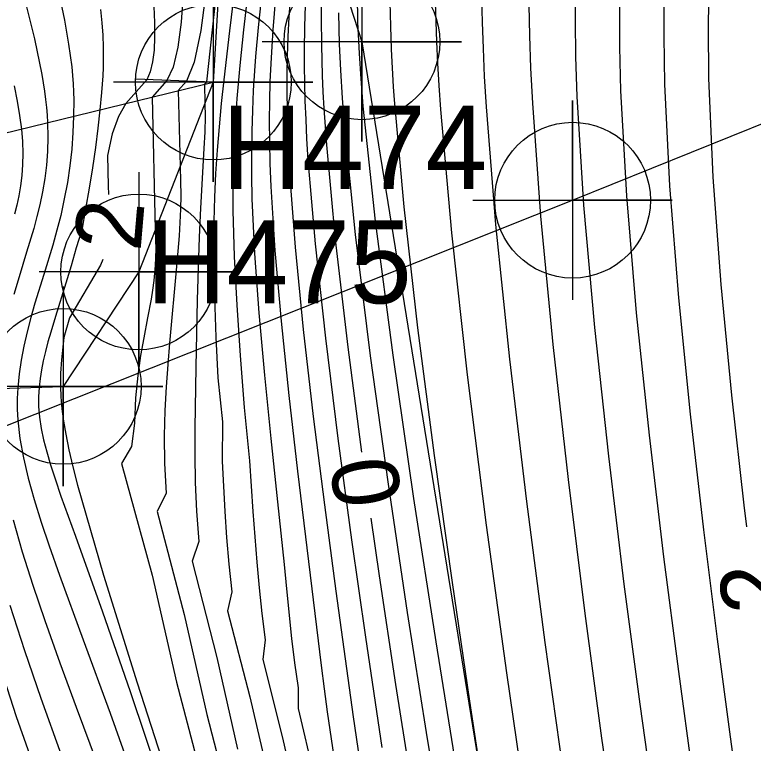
# Model space of a CAD drawing. Extents: x 2602990 to 2605851, y 618069 to 619180.
# Drawn here: x 2604066.62 to 2604088.85, y 618694.86 to 618716.78 of the extents above; entities that cross this region are included whole.
import ezdxf

# ---------------------------------------------------------------- set-up
doc = ezdxf.new("R2010")
doc.units = 0
for name, color, linetype in [('DTM Contours Major', 7, 'Continuous'), ('DTM Contours Major Text', 7, 'Continuous'), ('DTM Contours Minor', 7, 'Continuous'), ('Exist DTM Breakline', 7, 'Continuous'), ('Exist DTM Breakline Cogo Number', 7, 'Continuous'), ('Exist DTM Breakline Cogo Point CELL', 7, 'Continuous'), ('Exist DTM Breakline Underwater', 7, 'Continuous'), ('Exist DTM Regular Point Underwater CELL', 7, 'Continuous'), ('Exist Structure Major Deck Tunnel Box Culvert', 7, 'Continuous'), ('Exist Structure Major Deck Tunnel Box Culvert Cogo Point CELL', 7, 'Continuous'), ('PH Exist DTM Breakline', 7, 'Continuous')]:
    doc.layers.add(name, color=color, linetype=linetype)

# ---------------------------------------------------------------- blocks, each defined once
blk = doc.blocks.new('EXIST DTM BREAKLINE COGO POINT')
at = {"layer": 'Exist DTM Breakline Cogo Point CELL'}
blk.add_lwpolyline([(0, 0.06), (0, -0.06), (0, 0), (0.06, 0), (-0.06, 0)], dxfattribs=at)
blk.add_circle((0, 0), 0.04688, dxfattribs=at)
blk = doc.blocks.new('EXIST DTM REGULAR POINT UNDERWATER')
at = {"layer": 'Exist DTM Regular Point Underwater CELL'}
blk.add_lwpolyline([(0, 0.06), (0, -0.06), (0, 0), (0.06, 0), (-0.06, 0)], dxfattribs=at)
blk.add_circle((0, 0), 0.04688, dxfattribs=at)
blk = doc.blocks.new('EXIST STRUCTURE MAJOR DECK TUNNEL BOX CULVERT COGO POINT')
at = {"layer": 'Exist Structure Major Deck Tunnel Box Culvert Cogo Point CELL'}
blk.add_lwpolyline([(-0.06, 0), (0.06, 0), (0, 0), (0, 0.06), (0, -0.06)], dxfattribs=at)
blk.add_circle((0, 0), 0.04688, dxfattribs=at)

msp = doc.modelspace()

# ---------------------------------------------------------------- linework, layer by layer
at = {"layer": 'DTM Contours Major'}
for points in [[(2604087.516, 618717.856), (2604087.491, 618716.426), (2604087.502, 618714.865), (2604087.63, 618711.892), (2604087.873, 618708.666), (2604088.198, 618705.329), (2604088.57, 618702.02), (2604088.65, 618701.366)], [(2604075.856, 618717.407), (2604075.845, 618716.662), (2604075.85, 618715.86), (2604075.876, 618714.95), (2604075.897, 618714.463), (2604075.925, 618713.954), (2604075.959, 618713.42), (2604076, 618712.86), (2604076.268, 618710.011), (2604076.646, 618706.777), (2604077.062, 618703.615)], [(2604070.802, 618717.028), (2604070.826, 618716.546), (2604070.83, 618716.105), (2604070.812, 618715.709), (2604070.768, 618715.361), (2604070.698, 618715.065), (2604070.597, 618714.824), (2604069.968, 618714.109), (2604069.746, 618713.712), (2604069.554, 618713.197), (2604069.411, 618712.546), (2604069.437, 618711.634), (2604069.443, 618711.37)], [(2604069.275, 618709.413), (2604069.199, 618709.244), (2604068.264, 618707.663), (2604068.102, 618707.062), (2604068.023, 618706.395), (2604067.998, 618705.995), (2604067.995, 618705.593), (2604068.009, 618705.277), (2604068.04, 618704.92), (2604068.089, 618704.55), (2604068.155, 618704.162), (2604068.251, 618703.687), (2604068.37, 618703.175), (2604068.51, 618702.624), (2604069.289, 618699.915), (2604070.309, 618696.675), (2604071.454, 618693.131)], [(2604077.341, 618701.634), (2604077.589, 618699.897), (2604078.082, 618696.622), (2604078.632, 618693.146)]]:
    msp.add_lwpolyline(points, dxfattribs=at)
at = {"layer": 'DTM Contours Minor'}
for points in [[(2604073.845, 618719.255), (2604073.508, 618716.321), (2604073.396, 618715.251), (2604073.309, 618714.26), (2604073.263, 618713.617), (2604073.227, 618712.964), (2604073.201, 618712.295), (2604073.188, 618711.605), (2604073.189, 618710.889), (2604073.226, 618709.507), (2604073.301, 618708.044), (2604073.405, 618706.522), (2604073.528, 618704.964), (2604073.687, 618703.355), (2604073.785, 618701.831), (2604073.907, 618700.303), (2604073.976, 618699.536), (2604074.057, 618698.759), (2604074.155, 618697.965), (2604074.089, 618697.372), (2604074.668, 618695.064), (2604075.171, 618692.872)], [(2604072.84, 618718.91), (2604072.393, 618714.759), (2604072.329, 618714.687), (2604072.343, 618714.107), (2604072.35, 618713.714), (2604072.34, 618713.259), (2604072.316, 618712.749), (2604072.213, 618710.961), (2604072.172, 618710.081), (2604072.138, 618709.157), (2604072.111, 618708.196), (2604072.069, 618706.174), (2604072.042, 618704.338), (2604072.04, 618703.534), (2604072.054, 618702.704), (2604072.091, 618701.839), (2604072.16, 618700.932), (2604071.962, 618700.34), (2604072.701, 618697.439), (2604073.326, 618694.681)], [(2604073.393, 618718.853), (2604073.086, 618716.291), (2604072.914, 618714.824), (2604072.838, 618714.107), (2604072.77, 618713.402), (2604072.712, 618712.701), (2604072.665, 618712), (2604072.631, 618711.291), (2604072.61, 618710.57), (2604072.606, 618709.442), (2604072.63, 618708.276), (2604072.675, 618707.078), (2604072.733, 618705.854), (2604072.878, 618704.528), (2604072.864, 618703.348), (2604072.943, 618701.833), (2604072.994, 618701.052), (2604073.062, 618700.248), (2604073.152, 618699.413), (2604073.024, 618698.841), (2604073.696, 618696.256), (2604074.264, 618693.798)], [(2604071.686, 618717.432), (2604071.631, 618716.555), (2604071.533, 618715.8), (2604071.389, 618715.204), (2604071.196, 618714.802), (2604070.755, 618714.302), (2604070.852, 618710.311), (2604070.861, 618710.009), (2604070.863, 618709.73), (2604070.858, 618709.471), (2604070.846, 618709.228), (2604070.828, 618708.998), (2604070.805, 618708.777), (2604070.767, 618708.495), (2604070.723, 618708.218), (2604070.619, 618707.659), (2604070.502, 618707.059), (2604070.407, 618706.522), (2604070.322, 618705.921), (2604070.259, 618705.246), (2604070.23, 618704.486), (2604070.131, 618703.791), (2604069.835, 618703.274), (2604070.76, 618699.914), (2604071.491, 618696.69), (2604072.399, 618693.21)], [(2604072.382, 618717.535), (2604072.217, 618716.3), (2604072.019, 618715.347), (2604071.795, 618714.781), (2604071.542, 618714.494), (2604071.598, 618712.209), (2604071.614, 618711.766), (2604071.616, 618711.341), (2604071.608, 618710.929), (2604071.59, 618710.526), (2604071.565, 618710.128), (2604071.49, 618709.199), (2604071.282, 618706.899), (2604071.228, 618706.252), (2604071.178, 618705.585), (2604071.138, 618704.872), (2604071.119, 618704.106), (2604071.128, 618703.279), (2604071.176, 618702.383), (2604070.912, 618701.832), (2604071.719, 618698.735), (2604072.403, 618695.726), (2604073.228, 618692.542)], [(2604077.905, 618717.53), (2604077.926, 618716.437), (2604077.952, 618715.741), (2604078.015, 618714.613), (2604078.043, 618714.213), (2604078.331, 618711), (2604078.748, 618707.36), (2604079.247, 618703.518), (2604079.782, 618699.696), (2604080.308, 618696.119), (2604080.78, 618693.01)], [(2604083.48, 618717.617), (2604083.484, 618716.611), (2604083.502, 618715.516), (2604083.541, 618714.323), (2604083.744, 618711.047), (2604084.072, 618707.366), (2604084.489, 618703.493), (2604084.955, 618699.644), (2604085.431, 618696.035), (2604085.881, 618692.879), (2604086.144, 618691.154), (2604086.271, 618690.376), (2604086.398, 618689.643), (2604086.528, 618688.947), (2604086.661, 618688.28), (2604086.804, 618687.625), (2604087.032, 618686.661), (2604087.113, 618686.34), (2604087.437, 618685.126), (2604087.783, 618683.903), (2604088.479, 618681.474), (2604088.801, 618680.291), (2604089.086, 618679.144)], [(2604086.162, 618717.447), (2604086.153, 618716.129), (2604086.176, 618714.689), (2604086.327, 618711.626), (2604086.596, 618708.262), (2604086.949, 618704.76), (2604087.35, 618701.283), (2604087.763, 618697.992), (2604088.154, 618695.05), (2604088.448, 618692.927), (2604088.591, 618691.965), (2604088.738, 618691.05), (2604088.894, 618690.167)], [(2604066.921, 618717.219), (2604067.217, 618716.055), (2604067.439, 618714.982), (2604067.519, 618714.474), (2604067.549, 618714.23), (2604067.574, 618713.992), (2604067.593, 618713.759), (2604067.606, 618713.532), (2604067.616, 618713.09), (2604067.605, 618712.664), (2604067.575, 618712.251), (2604067.526, 618711.848), (2604067.459, 618711.453), (2604067.377, 618711.062), (2604067.29, 618710.706), (2604067.192, 618710.351), (2604066.976, 618709.633), (2604066.75, 618708.895), (2604066.595, 618708.359)], [(2604067.955, 618717.387), (2604068.114, 618716.62), (2604068.243, 618715.894), (2604068.335, 618715.207), (2604068.359, 618714.953), (2604068.377, 618714.703), (2604068.389, 618714.456), (2604068.395, 618714.212), (2604068.393, 618713.724), (2604068.372, 618713.232), (2604068.334, 618712.735), (2604068.278, 618712.235), (2604068.204, 618711.735), (2604068.112, 618711.236), (2604068.003, 618710.74), (2604067.888, 618710.291), (2604067.763, 618709.846), (2604067.494, 618708.965), (2604067.227, 618708.096), (2604067.104, 618707.665), (2604066.992, 618707.236), (2604066.893, 618706.81), (2604066.812, 618706.387), (2604066.749, 618705.968), (2604066.709, 618705.553), (2604066.694, 618705.231), (2604066.696, 618704.908), (2604066.713, 618704.581), (2604066.777, 618704.024), (2604066.882, 618703.442), (2604067.027, 618702.833), (2604067.206, 618702.192), (2604067.418, 618701.514), (2604067.66, 618700.797), (2604067.971, 618699.917), (2604068.683, 618697.971), (2604069.494, 618695.76), (2604069.928, 618694.548)], [(2604074.033, 618717.26), (2604073.945, 618716.391), (2604073.87, 618715.525), (2604073.838, 618715.088), (2604073.801, 618714.498), (2604073.772, 618713.895), (2604073.752, 618713.272), (2604073.743, 618712.624), (2604073.746, 618711.949), (2604073.761, 618711.24), (2604073.84, 618709.589), (2604073.97, 618707.806), (2604074.137, 618705.936), (2604074.327, 618704.025), (2604074.525, 618702.118), (2604074.73, 618700.239), (2604074.796, 618699.5), (2604074.955, 618698.012), (2604075.045, 618697.272), (2604075.147, 618696.528), (2604075.152, 618695.907), (2604075.625, 618693.894)], [(2604074.468, 618717.318), (2604074.387, 618716.329), (2604074.354, 618715.825), (2604074.326, 618715.309), (2604074.303, 618714.756), (2604074.288, 618714.183), (2604074.283, 618713.587), (2604074.286, 618712.962), (2604074.301, 618712.305), (2604074.328, 618711.612), (2604074.45, 618709.681), (2604074.636, 618707.561), (2604074.87, 618705.325), (2604075.13, 618703.046), (2604075.839, 618697.199), (2604075.929, 618696.496), (2604076.024, 618695.803), (2604076.226, 618694.444)], [(2604074.908, 618717.26), (2604074.873, 618716.702), (2604074.844, 618716.126), (2604074.824, 618715.528), (2604074.814, 618715.007), (2604074.811, 618714.464), (2604074.817, 618713.896), (2604074.831, 618713.299), (2604074.855, 618712.669), (2604074.889, 618712.003), (2604075.057, 618709.78), (2604075.303, 618707.307), (2604075.606, 618704.688), (2604075.941, 618702.03), (2604076.284, 618699.437), (2604076.803, 618695.65), (2604076.993, 618694.36)], [(2604076.923, 618717.4), (2604076.941, 618716.556), (2604076.985, 618715.607), (2604077.036, 618714.849), (2604077.102, 618714.028), (2604077.472, 618710.57), (2604078, 618706.535), (2604078.627, 618702.217), (2604079.293, 618697.908), (2604079.937, 618693.902)], [(2604080.669, 618717.287), (2604080.688, 618716.55), (2604080.715, 618715.761), (2604080.754, 618714.916), (2604080.806, 618714.009), (2604081.091, 618710.465), (2604081.51, 618706.412), (2604082.019, 618702.129), (2604082.574, 618697.89), (2604083.129, 618693.972)], [(2604075.362, 618717.066), (2604075.341, 618716.413), (2604075.331, 618715.721), (2604075.332, 618715.234), (2604075.34, 618714.725), (2604075.355, 618714.191), (2604075.377, 618713.63), (2604075.407, 618713.04), (2604075.447, 618712.417), (2604075.663, 618709.889), (2604075.973, 618707.044), (2604076.348, 618704.027), (2604076.759, 618700.979), (2604077.178, 618698.044), (2604077.67, 618694.728)], [(2604079.275, 618717.147), (2604079.292, 618716.572), (2604079.316, 618715.966), (2604079.348, 618715.325), (2604079.387, 618714.647), (2604079.436, 618713.93), (2604079.767, 618710.215), (2604080.243, 618705.943), (2604080.811, 618701.424), (2604081.419, 618696.971), (2604082.012, 618692.895)], [(2604082.091, 618717.063), (2604082.114, 618716.155), (2604082.149, 618715.174), (2604082.2, 618714.114), (2604082.447, 618710.714), (2604082.818, 618706.86), (2604083.274, 618702.796), (2604083.776, 618698.764), (2604084.284, 618695.006), (2604084.76, 618691.767)], [(2604084.819, 618717.019), (2604084.824, 618715.811), (2604084.855, 618714.492), (2604085.03, 618711.327), (2604085.329, 618707.809), (2604085.714, 618704.125), (2604086.148, 618700.465), (2604086.594, 618697.016), (2604087.014, 618693.965), (2604087.296, 618692.031), (2604087.432, 618691.158), (2604087.57, 618690.332), (2604087.713, 618689.543), (2604087.864, 618688.779), (2604088.029, 618688.018), (2604088.207, 618687.258), (2604088.401, 618686.488), (2604088.808, 618684.992), (2604089.253, 618683.449)], [(2604069.203, 618716.94), (2604069.24, 618716.539), (2604069.267, 618716.159), (2604069.282, 618715.798), (2604069.286, 618715.452), (2604069.281, 618715.194), (2604069.27, 618714.941), (2604069.233, 618714.437), (2604069.18, 618713.917), (2604069.119, 618713.363), (2604069.047, 618712.779), (2604068.963, 618712.174), (2604068.864, 618711.557), (2604068.748, 618710.935), (2604068.644, 618710.298), (2604068.471, 618709.766), (2604068.318, 618709.226), (2604068.159, 618708.7), (2604067.845, 618707.7), (2604067.703, 618707.227), (2604067.619, 618706.932), (2604067.544, 618706.644), (2604067.479, 618706.365), (2604067.424, 618706.094), (2604067.381, 618705.83), (2604067.352, 618705.573), (2604067.336, 618705.279), (2604067.339, 618704.988), (2604067.366, 618704.664), (2604067.416, 618704.332), (2604067.488, 618703.986), (2604067.583, 618703.621), (2604067.698, 618703.233), (2604067.833, 618702.815), (2604068.012, 618702.29), (2604068.445, 618701.085), (2604069.266, 618698.815), (2604070.098, 618696.419), (2604071.005, 618693.691)], [(2604076.362, 618716.837), (2604076.387, 618715.892), (2604076.424, 618715.111), (2604076.477, 618714.268), (2604076.547, 618713.358), (2604076.87, 618710.166), (2604077.322, 618706.519), (2604077.857, 618702.652), (2604078.431, 618698.795), (2604078.999, 618695.184), (2604079.593, 618691.588)], [(2604066.603, 618714.642), (2604066.695, 618714.179), (2604066.767, 618713.745), (2604066.819, 618713.339), (2604066.849, 618712.96), (2604066.861, 618712.604), (2604066.854, 618712.267), (2604066.831, 618711.945), (2604066.793, 618711.634), (2604066.741, 618711.328), (2604066.684, 618711.051), (2604066.617, 618710.774)], [(2604066.571, 618701.577), (2604066.847, 618700.619), (2604067.168, 618699.611), (2604067.527, 618698.555), (2604067.981, 618697.279), (2604068.468, 618695.947), (2604069.508, 618693.144)], [(2604066.477, 618699.01), (2604066.917, 618697.644), (2604067.407, 618696.217), (2604068.019, 618694.509)], [(2604066.091, 618697.411), (2604066.664, 618695.665), (2604067.301, 618693.846)]]:
    msp.add_lwpolyline(points, dxfattribs=at)
at = {"layer": 'Exist DTM Breakline'}
msp.add_lwpolyline([(2604073.23, 618725.574), (2604072.597, 618714.752), (2604070.352, 618709.039), (2604068.079, 618705.596)], dxfattribs=at)
at = {"layer": 'Exist DTM Breakline Underwater'}
msp.add_line((2604077.07, 618715.964), (2604082.473, 618682.536), dxfattribs=at)
msp.add_spline([(2604035.635, 618783.826), (2604046.922, 618788.857), (2604054.404, 618776.065), (2604063.935, 618764.917), (2604066.818, 618760.072), (2604072.056, 618750.919), (2604075.519, 618742.925), (2604078.512, 618734.835), (2604080.138, 618728.889), (2604076.945, 618726.238), (2604077.07, 618715.964)], degree=3, dxfattribs=at)
at = {"layer": 'Exist Structure Major Deck Tunnel Box Culvert'}
for p, q in [((2604083.412, 618711.197), (2604113.784, 618723.45)), ((2604083.412, 618711.197), (2604113.784, 618723.45)), ((2604052.256, 618698.794), (2604083.412, 618711.197)), ((2604052.256, 618698.794), (2604083.412, 618711.197))]:
    msp.add_line(p, q, dxfattribs=at)
at = {"layer": 'PH Exist DTM Breakline'}
for points in [[(2604051.546, 618707.769), (2604060.236, 618711.015), (2604065.32, 618712.972), (2604072.597, 618714.752), (2604070.274, 618714.835)], [(2604054.322, 618700.385), (2604060.801, 618703.979), (2604063.867, 618705.464), (2604068.079, 618705.596)]]:
    msp.add_lwpolyline(points, dxfattribs=at)

# ---------------------------------------------------------------- block references
at = {"layer": 'Exist DTM Breakline Cogo Point CELL', "xscale": 50, "yscale": 50}
for p in [(2604072.597, 618714.752), (2604070.352, 618709.039), (2604068.079, 618705.596)]:
    msp.add_blockref('EXIST DTM BREAKLINE COGO POINT', p, dxfattribs=at)
at = {"layer": 'Exist DTM Regular Point Underwater CELL', "xscale": 50, "yscale": 50}
msp.add_blockref('EXIST DTM REGULAR POINT UNDERWATER', (2604077.07, 618715.964), dxfattribs=at)
msp.add_blockref('EXIST DTM REGULAR POINT UNDERWATER', (2604077.07, 618715.964), dxfattribs=at)
at = {"layer": 'Exist Structure Major Deck Tunnel Box Culvert Cogo Point CELL', "xscale": 50, "yscale": 50}
msp.add_blockref('EXIST STRUCTURE MAJOR DECK TUNNEL BOX CULVERT COGO POINT', (2604083.412, 618711.197), dxfattribs=at)

# ---------------------------------------------------------------- texts
at = {"layer": 'DTM Contours Major Text'}
for s, rotation, p in [('2', 85.101, (2604070.404, 618709.633)), ('0', 98.0212, (2604078.282, 618702.117)), ('-2', 97.1198, (2604090.068, 618698.044))]:
    msp.add_text(s, height=2, rotation=rotation, dxfattribs=at).set_placement(p)
at = {"layer": 'Exist DTM Breakline Cogo Number'}
for s, p in [('H474', (2604072.852, 618711.539)), ('H475', (2604070.579, 618708.096))]:
    msp.add_text(s, height=2.5, dxfattribs=at).set_placement(p)

doc.saveas('drawing.dxf')
